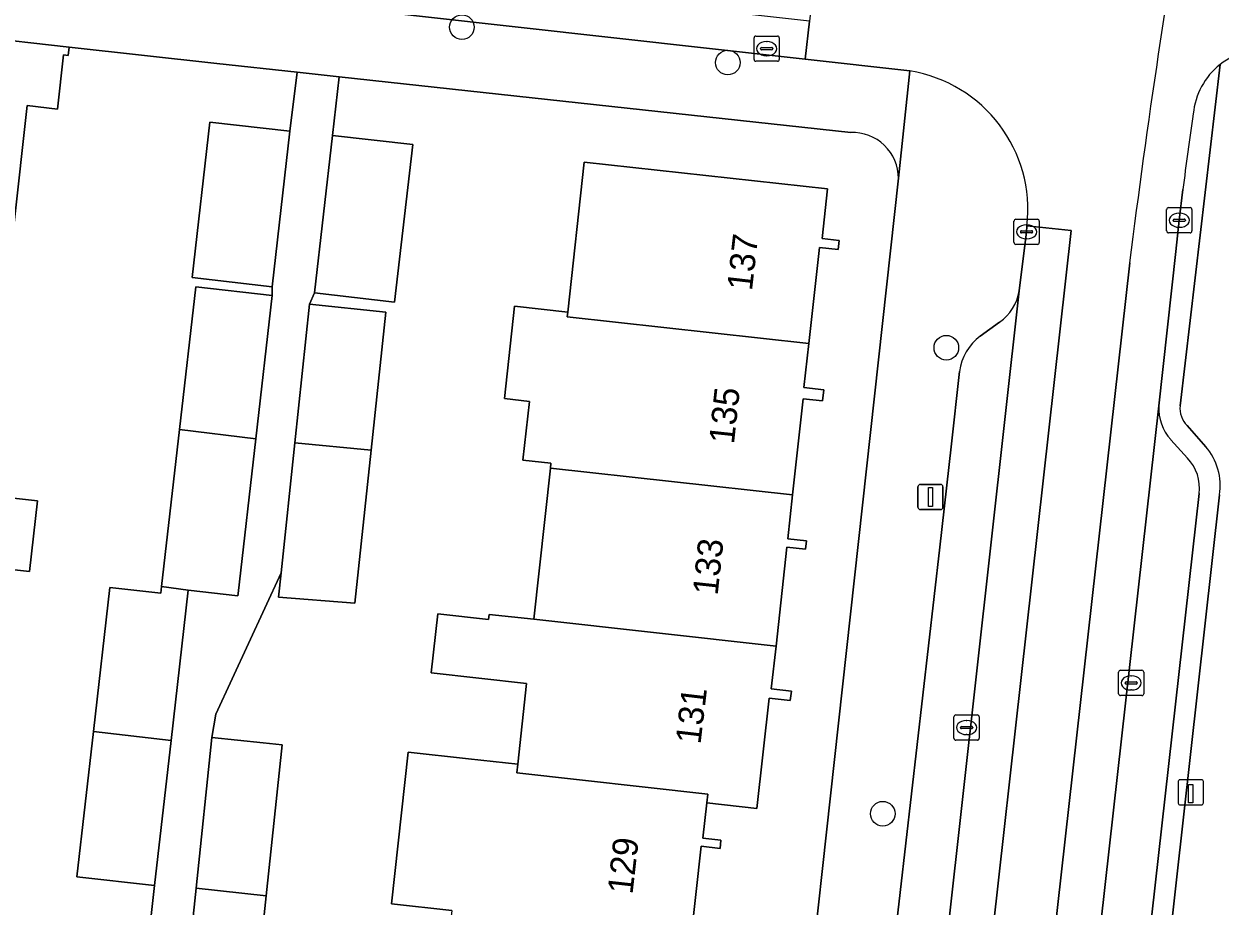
# Model space of a CAD drawing. Extents: x 162082 to 163401, y 388089 to 388636.
# Drawn here: x 163126.89 to 163174.34, y 388444.63 to 388479.63 of the extents above; entities that cross this region are included whole.
import ezdxf

# ---------------------------------------------------------------- set-up
doc = ezdxf.new("R2010")
doc.units = 0
for name, color, linetype in [('IMGEO_Boom', 7, 'Continuous'), ('IMGEO_Erf', 7, 'Continuous'), ('IMGEO_Grasland_overig', 7, 'Continuous'), ('IMGEO_Kolk', 7, 'Continuous'), ('IMGEO_Laadpaal', 7, 'Continuous'), ('IMGEO_Lichtmast', 7, 'Continuous'), ('IMGEO_Muur', 7, 'Continuous'), ('IMGEO_Pand', 7, 'Continuous'), ('IMGEO_Pand_nummerreeks', 7, 'Continuous'), ('IMGEO_Parkeervlak_open', 7, 'Continuous'), ('IMGEO_Rijbaan_lokaal_gesloten', 7, 'Continuous'), ('IMGEO_Voetpad_open', 7, 'Continuous')]:
    doc.layers.add(name, color=color, linetype=linetype)

msp = doc.modelspace()

# ---------------------------------------------------------------- linework, layer by layer
at = {"layer": 'IMGEO_Boom'}
for centre in [(163144.262, 388479.498), (163154.809, 388478.094), (163163.477, 388466.782), (163160.956, 388448.296)]:
    msp.add_circle(centre, 0.489, dxfattribs=at)
at = {"layer": 'IMGEO_Erf'}
for points in [[(163131.786, 388442.953), (163132.07, 388445.448), (163128.988, 388445.793), (163129.646, 388451.562), (163130.298, 388457.272), (163132.321, 388457.041), (163132.352, 388457.313), (163133.062, 388463.535), (163133.709, 388469.203), (163136.733, 388468.858), (163136.735, 388469.202), (163133.563, 388469.566), (163134.27, 388475.734), (163137.442, 388475.37), (163137.722, 388477.715), (163134.537, 388478.063), (163128.684, 388478.703), (163128.648, 388478.377), (163128.459, 388478.398), (163128.218, 388476.252), (163127.024, 388476.386), (163126.489, 388471.624)], [(163159.686, 388475.315), (163139.4, 388477.532), (163139.136, 388475.202), (163142.31, 388474.838), (163141.595, 388468.595), (163138.42, 388468.959), (163138.222, 388468.514), (163141.244, 388468.193), (163140.664, 388462.717), (163140.021, 388456.643), (163136.991, 388456.887), (163137.093, 388457.849), (163134.501, 388452.246), (163134.349, 388451.314), (163136.379, 388451.111), (163137.135, 388451.036), (163136.499, 388445.039), (163135.864, 388439.038)], [(163143.857, 388444.454), (163141.468, 388444.718), (163142.135, 388450.744), (163144.523, 388450.48), (163146.475, 388450.264), (163146.828, 388453.462), (163143.049, 388453.88), (163143.309, 388456.229), (163145.318, 388456.007), (163145.34, 388456.204), (163147.11, 388456.008), (163147.773, 388462.006), (163147.794, 388462.199), (163146.685, 388462.322), (163146.943, 388464.652), (163145.947, 388464.763), (163146.353, 388468.429), (163148.458, 388468.196), (163149.116, 388474.149), (163158.765, 388473.082), (163158.548, 388471.116), (163159.23, 388471.041), (163159.19, 388470.677), (163158.441, 388470.76), (163158.02, 388466.944), (163157.827, 388465.199), (163158.612, 388465.112), (163158.564, 388464.676), (163157.798, 388464.761), (163157.376, 388460.943), (163157.184, 388459.204), (163157.924, 388459.122), (163157.888, 388458.792), (163157.157, 388458.872), (163156.723, 388454.944), (163156.535, 388453.245), (163157.33, 388453.157), (163157.289, 388452.786), (163156.45, 388452.879), (163155.967, 388448.507), (163153.975, 388448.727), (163153.821, 388447.333), (163154.536, 388447.254), (163154.5, 388446.923), (163153.759, 388447.005), (163153.335, 388443.175)], [(163155.217, 388415.732), (163161.578, 388473.502)], [(163125.291, 388460.95), (163127.433, 388460.709), (163127.117, 388457.904), (163124.976, 388458.145)]]:
    msp.add_lwpolyline(points, dxfattribs=at)
msp.add_arc((163159.76, 388473.499), 1.818, 0.1087, 92.3343, dxfattribs=at)
at = {"layer": 'IMGEO_Grasland_overig'}
for points in [[(163174.335, 388478.014), (163172.746, 388464.475)], [(163173.024, 388463.691), (163173.765, 388462.853)], [(163174.308, 388460.946), (163170.288, 388424.956)]]:
    msp.add_lwpolyline(points, dxfattribs=at)
for centre, radius, start, end in [((163176.06, 388475.812), 2.798, 78.2749, 128.0753), ((163173.731, 388464.383), 0.989, 174.6595, 224.3886), ((163172.009, 388461.322), 2.33, 350.7122, 41.0754)]:
    msp.add_arc(centre, radius, start, end, dxfattribs=at)
at = {"layer": 'IMGEO_Kolk'}
for p, q in [((163155.926, 388479.146), (163156.778, 388479.146)), ((163155.851, 388478.22), (163155.851, 388479.072)), ((163156.11, 388478.64), (163156.11, 388478.652)), ((163156.548, 388478.603), (163156.15, 388478.603)), ((163156.153, 388478.689), (163156.551, 388478.689)), ((163156.339, 388478.926), (163156.364, 388478.926)), ((163156.594, 388478.652), (163156.594, 388478.64)), ((163156.852, 388479.072), (163156.852, 388478.22)), ((163156.778, 388478.146), (163155.926, 388478.146)), ((163156.362, 388478.366), (163156.337, 388478.366)), ((163172.216, 388471.413), (163172.216, 388472.265)), ((163172.291, 388472.339), (163173.143, 388472.339)), ((163172.704, 388472.119), (163172.729, 388472.119)), ((163173.217, 388472.265), (163173.217, 388471.413)), ((163166.161, 388470.954), (163166.161, 388471.806)), ((163166.236, 388471.88), (163167.088, 388471.88)), ((163166.649, 388471.66), (163166.674, 388471.66)), ((163167.162, 388471.806), (163167.162, 388470.954)), ((163172.475, 388471.833), (163172.475, 388471.845)), ((163172.913, 388471.796), (163172.515, 388471.796)), ((163172.518, 388471.882), (163172.916, 388471.882)), ((163172.727, 388471.559), (163172.702, 388471.559)), ((163172.959, 388471.845), (163172.959, 388471.833)), ((163166.42, 388471.374), (163166.42, 388471.386)), ((163166.858, 388471.337), (163166.46, 388471.337)), ((163166.463, 388471.423), (163166.861, 388471.423)), ((163166.672, 388471.1), (163166.647, 388471.1)), ((163166.904, 388471.386), (163166.904, 388471.374)), ((163173.143, 388471.339), (163172.291, 388471.339)), ((163167.088, 388470.88), (163166.236, 388470.88)), ((163170.384, 388453.985), (163171.236, 388453.985)), ((163170.309, 388453.059), (163170.309, 388453.911)), ((163170.568, 388453.479), (163170.568, 388453.491)), ((163170.611, 388453.528), (163171.009, 388453.528)), ((163170.797, 388453.765), (163170.822, 388453.765)), ((163171.052, 388453.491), (163171.052, 388453.479)), ((163171.31, 388453.911), (163171.31, 388453.059)), ((163171.236, 388452.985), (163170.384, 388452.985)), ((163171.006, 388453.442), (163170.608, 388453.442)), ((163170.82, 388453.205), (163170.795, 388453.205)), ((163163.78, 388451.289), (163163.78, 388452.141)), ((163163.855, 388452.215), (163164.707, 388452.215)), ((163164.781, 388452.141), (163164.781, 388451.289)), ((163164.039, 388451.709), (163164.039, 388451.721)), ((163164.477, 388451.672), (163164.079, 388451.672)), ((163164.082, 388451.758), (163164.48, 388451.758)), ((163164.268, 388451.995), (163164.293, 388451.995)), ((163164.523, 388451.721), (163164.523, 388451.709)), ((163164.707, 388451.215), (163163.855, 388451.215)), ((163164.291, 388451.435), (163164.266, 388451.435))]:
    msp.add_line(p, q, dxfattribs=at)
for points in [[(163155.926, 388479.146), (163156.778, 388479.146)], [(163155.851, 388478.22), (163155.851, 388479.072)], [(163156.852, 388479.072), (163156.852, 388478.22)], [(163156.778, 388478.146), (163155.926, 388478.146)], [(163172.216, 388471.413), (163172.216, 388472.265)], [(163172.291, 388472.339), (163173.143, 388472.339)], [(163173.217, 388472.265), (163173.217, 388471.413)], [(163166.161, 388470.954), (163166.161, 388471.806)], [(163166.236, 388471.88), (163167.088, 388471.88)], [(163167.162, 388471.806), (163167.162, 388470.954)], [(163173.143, 388471.339), (163172.291, 388471.339)], [(163167.088, 388470.88), (163166.236, 388470.88)], [(163170.384, 388453.985), (163171.236, 388453.985)], [(163170.309, 388453.059), (163170.309, 388453.911)], [(163171.31, 388453.911), (163171.31, 388453.059)], [(163171.236, 388452.985), (163170.384, 388452.985)], [(163163.78, 388451.289), (163163.78, 388452.141)], [(163163.855, 388452.215), (163164.707, 388452.215)], [(163164.781, 388452.141), (163164.781, 388451.289)], [(163164.707, 388451.215), (163163.855, 388451.215)]]:
    msp.add_lwpolyline(points, dxfattribs=at)
for centre, radius, start, end in [((163155.928, 388479.07), 0.0765, 91.552, 178.448), ((163155.928, 388479.07), 0.0765, 91.552, 178.448), ((163156.776, 388479.07), 0.0765, 1.552, 88.448), ((163156.776, 388479.07), 0.0765, 1.552, 88.448), ((163156.15, 388478.649), 0.0403, 85.8775, 175.7526), ((163156.147, 388478.639), 0.0366, 178.938, 274.7102), ((163156.551, 388478.646), 0.043, 264.8664, 352.4533), ((163156.555, 388478.651), 0.0386, 1.7309, 96.639), ((163155.928, 388478.222), 0.0765, 181.552, 268.448), ((163155.928, 388478.222), 0.0765, 181.552, 268.448), ((163156.776, 388478.222), 0.0765, 271.552, 358.448), ((163156.776, 388478.222), 0.0765, 271.552, 358.448), ((163172.293, 388472.263), 0.0765, 91.552, 178.448), ((163172.293, 388472.263), 0.0765, 91.552, 178.448), ((163173.141, 388472.263), 0.0765, 1.552, 88.448), ((163173.141, 388472.263), 0.0765, 1.552, 88.448), ((163166.238, 388471.804), 0.0765, 91.552, 178.448), ((163166.238, 388471.804), 0.0765, 91.552, 178.448), ((163167.086, 388471.804), 0.0765, 1.552, 88.448), ((163167.086, 388471.804), 0.0765, 1.552, 88.448), ((163172.515, 388471.842), 0.0403, 85.8775, 175.7526), ((163172.512, 388471.832), 0.0366, 178.938, 274.7102), ((163172.916, 388471.839), 0.043, 264.8664, 352.4533), ((163172.92, 388471.844), 0.0386, 1.7309, 96.639), ((163166.46, 388471.383), 0.0403, 85.8775, 175.7526), ((163166.457, 388471.373), 0.0366, 178.938, 274.7102), ((163166.861, 388471.38), 0.043, 264.8664, 352.4533), ((163166.865, 388471.385), 0.0386, 1.7309, 96.639), ((163172.293, 388471.415), 0.0765, 181.552, 268.448), ((163172.293, 388471.415), 0.0765, 181.552, 268.448), ((163173.141, 388471.415), 0.0765, 271.552, 358.448), ((163173.141, 388471.415), 0.0765, 271.552, 358.448), ((163166.238, 388470.956), 0.0765, 181.552, 268.448), ((163166.238, 388470.956), 0.0765, 181.552, 268.448), ((163167.086, 388470.956), 0.0765, 271.552, 358.448), ((163167.086, 388470.956), 0.0765, 271.552, 358.448), ((163170.386, 388453.909), 0.0765, 91.552, 178.448), ((163170.386, 388453.909), 0.0765, 91.552, 178.448), ((163171.234, 388453.909), 0.0765, 1.552, 88.448), ((163171.234, 388453.909), 0.0765, 1.552, 88.448), ((163170.608, 388453.488), 0.0403, 85.8775, 175.7526), ((163170.605, 388453.478), 0.0366, 178.938, 274.7102), ((163171.009, 388453.485), 0.043, 264.8664, 352.4533), ((163171.013, 388453.49), 0.0386, 1.7309, 96.639), ((163170.386, 388453.061), 0.0765, 181.552, 268.448), ((163170.386, 388453.061), 0.0765, 181.552, 268.448), ((163171.234, 388453.061), 0.0765, 271.552, 358.448), ((163171.234, 388453.061), 0.0765, 271.552, 358.448), ((163163.857, 388452.139), 0.0765, 91.552, 178.448), ((163163.857, 388452.139), 0.0765, 91.552, 178.448), ((163164.705, 388452.139), 0.0765, 1.552, 88.448), ((163164.705, 388452.139), 0.0765, 1.552, 88.448), ((163164.079, 388451.718), 0.0403, 85.8775, 175.7526), ((163164.076, 388451.708), 0.0366, 178.938, 274.7102), ((163164.48, 388451.715), 0.043, 264.8664, 352.4533), ((163164.484, 388451.72), 0.0386, 1.7309, 96.639), ((163163.857, 388451.291), 0.0765, 181.552, 268.448), ((163163.857, 388451.291), 0.0765, 181.552, 268.448), ((163164.705, 388451.291), 0.0765, 271.552, 358.448), ((163164.705, 388451.291), 0.0765, 271.552, 358.448)]:
    msp.add_arc(centre, radius, start, end, dxfattribs=at)
for centre, major_axis, ratio, start_param, end_param in [((163156.338, 388478.646), (-0.387, 0.002), 0.722429, 4.712389, 7.853982), ((163156.363, 388478.646), (-0.39, 0.002), 0.717154, 1.570796, 4.712389), ((163172.703, 388471.839), (-0.387, 0.002), 0.722429, 4.712389, 7.853982), ((163172.728, 388471.839), (-0.39, 0.002), 0.717154, 1.570796, 4.712389), ((163166.648, 388471.38), (-0.387, 0.002), 0.722429, 4.712389, 7.853982), ((163166.673, 388471.38), (-0.39, 0.002), 0.717154, 1.570796, 4.712389), ((163170.796, 388453.485), (-0.387, 0.002), 0.722429, 4.712389, 7.853982), ((163170.821, 388453.485), (-0.39, 0.002), 0.717154, 1.570796, 4.712389), ((163164.267, 388451.715), (-0.387, 0.002), 0.722429, 4.712389, 7.853982), ((163164.292, 388451.715), (-0.39, 0.002), 0.717154, 1.570796, 4.712389)]:
    msp.add_ellipse(centre, major_axis=major_axis, ratio=ratio, start_param=start_param, end_param=end_param, dxfattribs=at)
at = {"layer": 'IMGEO_Laadpaal'}
for p, q in [((163172.673, 388449.563), (163172.673, 388448.722)), ((163172.673, 388449.563), (163172.673, 388448.722)), ((163173.589, 388449.647), (163172.748, 388449.647)), ((163173.589, 388449.647), (163172.748, 388449.647)), ((163173.673, 388448.731), (163173.673, 388449.572)), ((163173.673, 388448.731), (163173.673, 388449.572)), ((163172.757, 388448.647), (163173.598, 388448.647)), ((163172.757, 388448.647), (163173.598, 388448.647))]:
    msp.add_line(p, q, dxfattribs=at)
msp.add_lwpolyline([(163173.088, 388449.46), (163173.248, 388449.46), (163173.248, 388448.727), (163173.088, 388448.727), (163173.088, 388449.46)], dxfattribs=at)
for centre, start, end in [((163172.751, 388449.569), 92.4484, 184.2845), ((163172.751, 388449.569), 92.4484, 184.2845), ((163173.595, 388449.569), 2.4484, 94.2845), ((163173.595, 388449.569), 2.4484, 94.2845), ((163172.751, 388448.725), 182.4484, 274.2845), ((163172.751, 388448.725), 182.4484, 274.2845), ((163173.595, 388448.725), 272.4484, 4.2845), ((163173.595, 388448.725), 272.4484, 4.2845)]:
    msp.add_arc(centre, 0.0779, start, end, dxfattribs=at)
at = {"layer": 'IMGEO_Lichtmast'}
for p, q in [((163162.353, 388460.46), (163162.353, 388461.26)), ((163162.353, 388461.26), (163162.353, 388460.46)), ((163162.453, 388461.36), (163163.243, 388461.36)), ((163163.243, 388461.36), (163162.453, 388461.36)), ((163163.343, 388461.26), (163163.343, 388460.46)), ((163163.343, 388460.46), (163163.343, 388461.26)), ((163163.243, 388460.36), (163162.453, 388460.36)), ((163162.453, 388460.36), (163163.243, 388460.36))]:
    msp.add_line(p, q, dxfattribs=at)
msp.add_lwpolyline([(163162.773, 388461.235), (163162.923, 388461.235), (163162.923, 388460.485), (163162.773, 388460.485), (163162.773, 388461.235)], dxfattribs=at)
for centre, start, end in [((163162.453, 388461.26), 90, 180), ((163162.453, 388461.26), 90, 180), ((163163.243, 388461.26), 0, 90), ((163163.243, 388461.26), 360, 90), ((163162.453, 388460.46), 180, 270), ((163162.453, 388460.46), 180, 270), ((163163.243, 388460.46), 270, 0), ((163163.243, 388460.46), 270, 0)]:
    msp.add_arc(centre, 0.1, start, end, dxfattribs=at)
at = {"layer": 'IMGEO_Muur'}
msp.add_lwpolyline([(163134.537, 388478.063), (163128.684, 388478.703)], dxfattribs=at)
at = {"layer": 'IMGEO_Pand'}
for points in [[(163116.97, 388471.479), (163126.355, 388470.43), (163126.489, 388471.624), (163127.024, 388476.386), (163128.218, 388476.252), (163128.459, 388478.398), (163128.648, 388478.377), (163128.684, 388478.703), (163121.191, 388479.545), (163121.156, 388479.227), (163121.265, 388479.215), (163121.046, 388477.266), (163117.637, 388477.649), (163117.184, 388473.612), (163116.387, 388473.701), (163116.353, 388473.4), (163117.175, 388473.307)], [(163136.735, 388469.202), (163137.442, 388475.37), (163134.27, 388475.734), (163133.563, 388469.566)], [(163141.595, 388468.595), (163142.31, 388474.838), (163139.136, 388475.202), (163138.42, 388468.959)], [(163158.02, 388466.944), (163158.441, 388470.76), (163159.19, 388470.677), (163159.23, 388471.041), (163158.548, 388471.116), (163158.765, 388473.082), (163149.116, 388474.149), (163148.458, 388468.196), (163148.437, 388468.004)], [(163133.062, 388463.535), (163136.085, 388463.172), (163136.733, 388468.858), (163133.709, 388469.203)], [(163137.639, 388463.006), (163140.664, 388462.717), (163141.244, 388468.193), (163138.222, 388468.514)], [(163158.02, 388466.944), (163148.437, 388468.004), (163148.458, 388468.196), (163146.353, 388468.429), (163145.947, 388464.763), (163146.943, 388464.652), (163146.685, 388462.322), (163147.794, 388462.199), (163147.773, 388462.006), (163157.376, 388460.943), (163157.798, 388464.761), (163158.564, 388464.676), (163158.612, 388465.112), (163157.827, 388465.199)], [(163125.68, 388464.421), (163116.283, 388465.471), (163115.866, 388461.752), (163115.055, 388461.843), (163115.016, 388461.496), (163115.809, 388461.407), (163115.626, 388459.777), (163115.586, 388459.419), (163123.052, 388458.585), (163123.027, 388458.364), (163124.976, 388458.145), (163127.117, 388457.904), (163127.433, 388460.709), (163125.291, 388460.95)], [(163133.062, 388463.535), (163132.352, 388457.313), (163133.407, 388457.169), (163135.374, 388456.945), (163135.384, 388457.027), (163136.085, 388463.172)], [(163140.664, 388462.717), (163137.639, 388463.006), (163137.093, 388457.849), (163136.991, 388456.887), (163140.021, 388456.643)], [(163156.723, 388454.944), (163157.157, 388458.872), (163157.888, 388458.792), (163157.924, 388459.122), (163157.184, 388459.204), (163157.376, 388460.943), (163147.773, 388462.006), (163147.11, 388456.008)], [(163132.352, 388457.313), (163132.321, 388457.041), (163130.298, 388457.272), (163129.646, 388451.562), (163132.726, 388451.2), (163133.407, 388457.169)], [(163156.45, 388452.879), (163157.289, 388452.786), (163157.33, 388453.157), (163156.535, 388453.245), (163156.723, 388454.944), (163147.11, 388456.008), (163145.34, 388456.204), (163145.318, 388456.007), (163143.309, 388456.229), (163143.049, 388453.88), (163146.828, 388453.462), (163146.475, 388450.264), (163146.437, 388449.917), (163154.014, 388449.078), (163153.975, 388448.727), (163155.967, 388448.507)], [(163132.726, 388451.2), (163129.646, 388451.562), (163128.988, 388445.793), (163132.07, 388445.448)], [(163137.135, 388451.036), (163136.379, 388451.111), (163134.349, 388451.314), (163133.717, 388445.347), (163136.499, 388445.039)], [(163153.975, 388448.727), (163154.014, 388449.078), (163146.437, 388449.917), (163146.475, 388450.264), (163144.523, 388450.48), (163142.135, 388450.744), (163141.468, 388444.718), (163143.857, 388444.454), (163143.832, 388444.227), (163153.335, 388443.175), (163153.759, 388447.005), (163154.5, 388446.923), (163154.536, 388447.254), (163153.821, 388447.333)], [(163133.081, 388439.346), (163135.864, 388439.038), (163136.499, 388445.039), (163133.717, 388445.347)]]:
    msp.add_lwpolyline(points, close=True, dxfattribs=at)
at = {"layer": 'IMGEO_Parkeervlak_open'}
msp.add_lwpolyline([(163113.296, 388484.727), (163113.008, 388483.252), (163138.738, 388480.37), (163142.578, 388479.94), (163157.88, 388478.226), (163158.046, 388479.731)], close=True, dxfattribs=at)
for points in [[(163160.715, 388418.357), (163166.362, 388469.035)], [(163165.591, 388467.799), (163164.821, 388467.242)], [(163163.994, 388465.839), (163163.664, 388462.857), (163163.222, 388458.868), (163158.949, 388421.682)], [(163171.912, 388464.477), (163167.151, 388422.019)], [(163173.041, 388462.404), (163172.381, 388463.135)], [(163169.475, 388425.097), (163173.506, 388460.994)]]:
    msp.add_lwpolyline(points, dxfattribs=at)
for centre, radius, start, end in [((163164.551, 388469.306), 1.831, 304.6025, 351.4868), ((163166.095, 388465.546), 2.121, 126.9105, 172.0549), ((163173.691, 388464.346), 1.784, 175.7868, 222.7401), ((163171.791, 388461.21), 1.729, 352.8218, 43.682)]:
    msp.add_arc(centre, radius, start, end, dxfattribs=at)
at = {"layer": 'IMGEO_Rijbaan_lokaal_gesloten'}
for points in [[(163161.795, 388483.819), (163158.557, 388484.155), (163158.046, 388479.731), (163157.88, 388478.226), (163162.028, 388477.761)], [(163170.749, 388470.152), (163164.87, 388417.704), (163166.632, 388417.495), (163166.883, 388419.705), (163167.151, 388422.019), (163171.912, 388464.477), (163172.583, 388470.604), (163172.717, 388471.839), (163172.861, 388473.057)], [(163166.676, 388471.618), (163168.423, 388471.435), (163162.448, 388417.992), (163164.87, 388417.704), (163170.749, 388470.152)]]:
    msp.add_lwpolyline(points, dxfattribs=at)
msp.add_lwpolyline([(163166.676, 388471.618), (163166.672, 388471.594), (163166.662, 388471.38), (163166.362, 388469.035), (163160.715, 388418.357), (163160.696, 388418.2), (163162.448, 388417.992), (163168.423, 388471.435)], close=True, dxfattribs=at)
for centre, radius, start, end in [((163473.638, 388432.78), 305.186, 169.83121, 172.96607), ((163473.638, 388432.78), 305.186, 169.83121, 172.96607), ((163176.06, 388475.812), 2.798, 78.2749, 128.0753), ((163161.136, 388472.257), 5.576, 353.4248, 80.7999), ((163176.064, 388475.806), 2.804, 128.0655, 174.8942), ((163284.338, 388459.344), 112.317, 171.44316, 172.9873)]:
    msp.add_arc(centre, radius, start, end, dxfattribs=at)
at = {"layer": 'IMGEO_Voetpad_open'}
for points in [[(163024.709, 388490.177), (163029.314, 388489.757), (163029.382, 388489.67), (163031.444, 388489.418), (163033.722, 388489.155), (163047.229, 388487.626), (163050.332, 388487.287), (163051.891, 388487.116), (163105.035, 388481.298), (163113.034, 388480.43), (163121.191, 388479.545), (163128.684, 388478.703), (163134.537, 388478.063), (163137.722, 388477.715), (163139.4, 388477.532), (163159.686, 388475.315)], [(163161.578, 388473.502), (163162.028, 388477.761), (163157.88, 388478.226), (163142.578, 388479.94), (163138.738, 388480.37), (163113.008, 388483.252), (163104.782, 388484.174)], [(163133.081, 388439.346), (163133.717, 388445.347), (163134.349, 388451.314), (163134.501, 388452.246), (163137.093, 388457.849), (163137.639, 388463.006), (163138.222, 388468.514), (163138.42, 388468.959), (163139.136, 388475.202), (163139.4, 388477.532), (163137.722, 388477.715), (163137.442, 388475.37), (163136.735, 388469.202), (163136.733, 388468.858), (163136.085, 388463.172), (163135.384, 388457.027), (163135.374, 388456.945), (163133.407, 388457.169), (163132.726, 388451.2), (163132.07, 388445.448), (163131.786, 388442.953)], [(163162.028, 388477.761), (163161.578, 388473.502), (163155.217, 388415.732), (163155.1, 388414.671), (163155.087, 388414.558), (163150.658, 388374.825)], [(163172.746, 388464.475), (163174.335, 388478.014)], [(163172.861, 388473.057), (163172.717, 388471.839), (163172.583, 388470.604), (163171.912, 388464.477)], [(163166.362, 388469.035), (163166.662, 388471.38), (163166.672, 388471.594), (163166.676, 388471.618)], [(163164.821, 388467.242), (163165.591, 388467.799)], [(163158.949, 388421.682), (163163.222, 388458.868), (163163.664, 388462.857), (163163.994, 388465.839)], [(163173.765, 388462.853), (163173.024, 388463.691)], [(163172.381, 388463.135), (163173.041, 388462.404)], [(163173.506, 388460.994), (163169.475, 388425.097)], [(163170.288, 388424.956), (163174.308, 388460.946)]]:
    msp.add_lwpolyline(points, dxfattribs=at)
for centre, radius, start, end in [((163161.136, 388472.257), 5.576, 353.4248, 80.7999), ((163176.064, 388475.806), 2.804, 128.0655, 174.8942), ((163284.338, 388459.344), 112.317, 171.44316, 172.9873), ((163159.76, 388473.499), 1.818, 0.1087, 92.3343), ((163164.551, 388469.306), 1.831, 304.6025, 351.4868), ((163166.095, 388465.546), 2.121, 126.9105, 172.0549), ((163173.691, 388464.346), 1.784, 175.7868, 222.7401), ((163173.731, 388464.383), 0.989, 174.6595, 224.3886), ((163172.009, 388461.322), 2.33, 350.7122, 41.0754), ((163171.791, 388461.21), 1.729, 352.8218, 43.682)]:
    msp.add_arc(centre, radius, start, end, dxfattribs=at)

# ---------------------------------------------------------------- texts
at = {"layer": 'IMGEO_Pand_nummerreeks'}
for s, rotation, p in [('137', 83.5045, (163155.766, 388469.015)), ('135', 83.8319, (163155.052, 388462.935)), ('133', 83.8319, (163154.404, 388456.935)), ('131', 83.2794, (163153.725, 388451.029)), ('129', 83.5888, (163151.028, 388445.076))]:
    msp.add_text(s, height=1, rotation=rotation, dxfattribs=at).set_placement(p)

doc.saveas('drawing.dxf')
